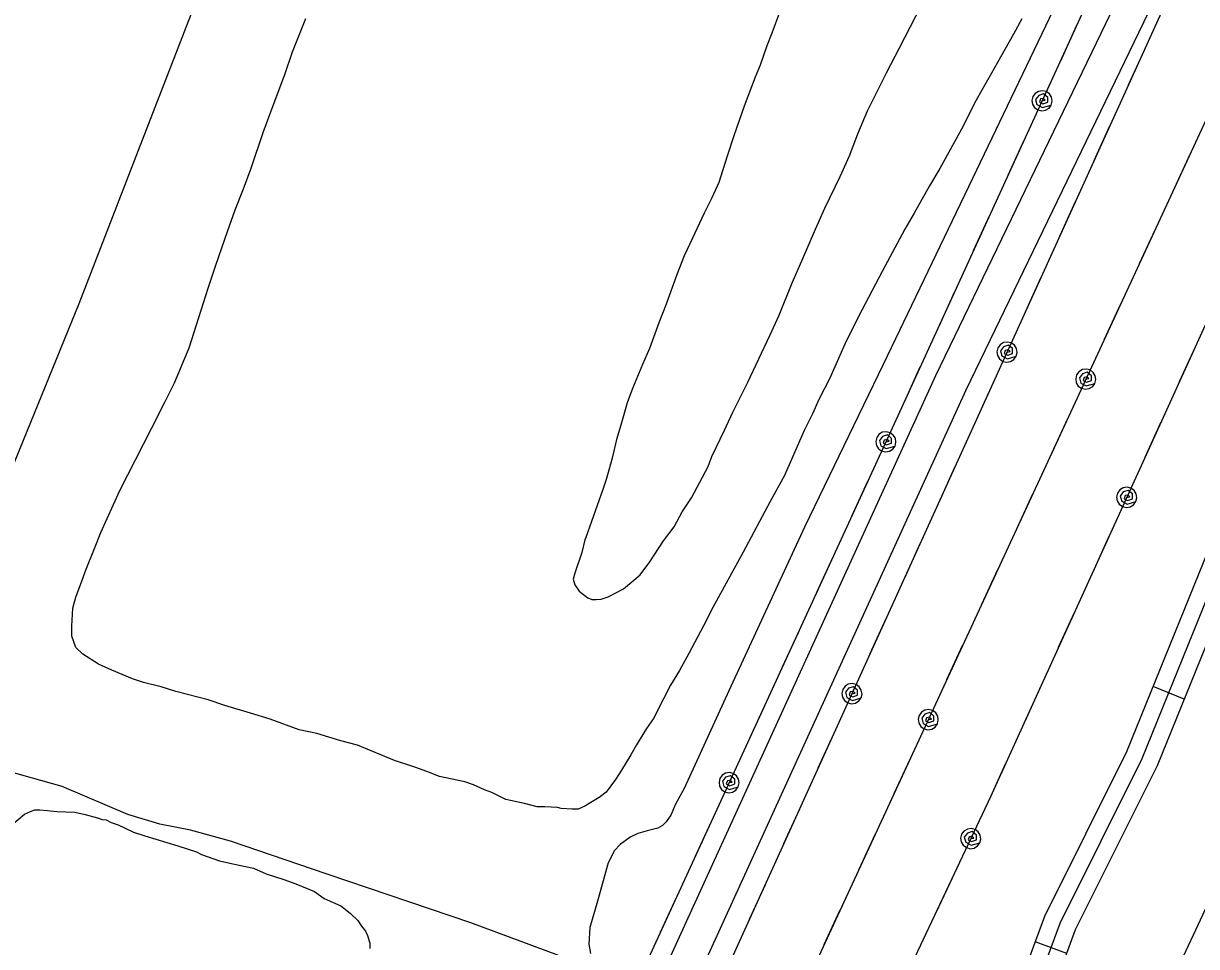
# Model space of a CAD drawing. Extents: x 3625074 to 3663148, y 511451 to 537151.
# Drawn here: x 3652036 to 3653081, y 519696 to 520518 of the extents above; entities that cross this region are included whole.
import ezdxf

# ---------------------------------------------------------------- set-up
doc = ezdxf.new("R2010")
doc.units = 0
for name, color, linetype in [('V-RAIL-TRAK', 7, 'Continuous'), ('V-ROAD-CNTR', 7, 'Continuous'), ('V-SITE-VEGE', 7, 'Continuous'), ('V-TOPO-SHOR', 7, 'Continuous'), ('V-UTIL-LINE', 7, 'Continuous')]:
    doc.layers.add(name, color=color, linetype=linetype)

msp = doc.modelspace()

# ---------------------------------------------------------------- linework, layer by layer
at = {"layer": 'V-RAIL-TRAK'}
msp.add_lwpolyline([(3652732.3, 518963.1), (3652791.5, 519088.7), (3652860.2, 519236.2), (3652931.3, 519389), (3653006.9, 519554.6), (3653078, 519706.6), (3653158, 519877.9), (3653243.2, 520062.2), (3653334.4, 520253.8), (3653417, 520430.8), (3653500.4, 520609.8), (3653578, 520774.3), (3653667.2, 520965), (3653721, 521081.3), (3653755.1, 521154.9), (3653815.9, 521285.9)], dxfattribs=at)
at = {"layer": 'V-ROAD-CNTR'}
for p, q in [((3653069.8, 519916.4), (3653042, 519927.7)), ((3652965.2, 519690.1), (3652937, 519700.5))]:
    msp.add_line(p, q, dxfattribs=at)
for points in [[(3653675.6, 521336.6), (3653663.2, 521281.1), (3653546.2, 521057.4), (3653438.7, 520830.2), (3653355, 520648.6), (3653273.3, 520439.4), (3653200.7, 520308.3), (3653139.6, 520170.9), (3653091.2, 520048.9), (3653018.4, 519869.6), (3652945.3, 519722.8), (3652898.8, 519596.9), (3652869.3, 519520.8), (3652796, 519388.4), (3652714.6, 519242.2), (3652615.3, 519050.7), (3652523.6, 518894), (3652434.9, 518728.2), (3652335, 518528.2), (3652236.9, 518309.1), (3652169.5, 518153.7), (3652039.7, 517812.8)], [(3653690.3, 521333.3), (3653677.4, 521275.9), (3653559.6, 521050.7), (3653452.3, 520823.9), (3653368.9, 520642.8), (3653286.9, 520433), (3653214.1, 520301.6), (3653153.4, 520165.1), (3653105.2, 520043.3), (3653032.1, 519863.4), (3652959.1, 519716.8), (3652912.8, 519591.5), (3652882.9, 519514.5), (3652809.1, 519381.1), (3652727.8, 519235.1), (3652628.4, 519043.5), (3652536.7, 518886.6), (3652448.2, 518721.4), (3652348.6, 518521.8), (3652250.7, 518303), (3652183.4, 518148.1), (3652053.7, 517807.5)], [(3653704.9, 521330), (3653691.6, 521270.7), (3653573.1, 521044), (3653465.9, 520817.5), (3653382.7, 520636.9), (3653300.5, 520426.7), (3653227.6, 520294.9), (3653167.3, 520159.3), (3653119.1, 520037.8), (3653045.8, 519857.2), (3652972.8, 519710.9), (3652926.9, 519586.2), (3652896.5, 519508.1), (3652822.2, 519373.8), (3652741, 519228), (3652641.5, 519036.3), (3652549.8, 518879.3), (3652461.6, 518714.5), (3652362.1, 518515.4), (3652264.4, 518297), (3652197.3, 518142.4), (3652067.8, 517802.2)], [(3651403.7, 517088.3), (3651444.3, 517175.7), (3651606.2, 517525.6), (3651780.4, 517893.3), (3652030.4, 518430.6), (3652252.9, 518904.8), (3652465, 519366), (3652614.1, 519691.3), (3652848.5, 520204.7), (3653109.5, 520745.2), (3653180.3, 520905.6), (3653198.7, 520958.5), (3653207, 521019.1)], [(3652641.4, 519678.8), (3652641.4, 519678.8), (3652875.7, 520191.9), (3653136.7, 520732.7), (3653208.3, 520894.6), (3653228.1, 520951.5), (3653237.7, 521022.4)]]:
    msp.add_lwpolyline(points, dxfattribs=at)
at = {"layer": 'V-SITE-VEGE'}
for points in [[(3652615.6, 520070), (3652622.9, 520083.1), (3652631.2, 520095.8), (3652645.9, 520123.6), (3652649.3, 520132.4), (3652660.6, 520155.8), (3652668, 520171.9), (3652681.2, 520198.8), (3652700.8, 520240.3), (3652709.1, 520258.3), (3652720.8, 520287.1), (3652729.2, 520306.6), (3652741.4, 520334.9), (3652749.7, 520353.5), (3652763.4, 520381.8), (3652771.8, 520400.3), (3652779.1, 520419.8), (3652787.9, 520440.3), (3652804.6, 520474), (3652816.3, 520496.4), (3652840.3, 520543.3)], [(3652709.4, 520527.8), (3652702.6, 520509.3), (3652698.2, 520498.1), (3652692.3, 520481), (3652687.9, 520470.2), (3652678.1, 520444.4), (3652668.8, 520418), (3652662.9, 520400), (3652655.5, 520376.5), (3652649.2, 520362.9), (3652642.3, 520349.2), (3652632, 520326.8), (3652624.7, 520311.1), (3652617.8, 520293.6), (3652608.5, 520268.2), (3652602.1, 520251.6), (3652593.8, 520228.7), (3652587.4, 520214.5), (3652578.6, 520193), (3652573.7, 520180.4), (3652568.3, 520160.3), (3652564.4, 520147.7), (3652560.5, 520131.1), (3652557.5, 520120.3), (3652555.1, 520112), (3652552.1, 520103.2), (3652537, 520060.3), (3652536, 520058.3), (3652533.5, 520047.1), (3652527.1, 520028.6), (3652525.7, 520023.2), (3652527.1, 520018.3), (3652531, 520012.5), (3652538.8, 520006.6), (3652542.3, 520005.1), (3652546.2, 520005.1), (3652550.6, 520005.6), (3652556.9, 520007.5), (3652570.6, 520014.8), (3652585.3, 520027), (3652594.1, 520038.7), (3652606.3, 520057.3), (3652615.6, 520070)], [(3652767.6, 520232.4), (3652754.4, 520202.1), (3652744.6, 520183.1), (3652738.7, 520170.4), (3652731.4, 520155.7), (3652721.1, 520131.8), (3652713.8, 520115.7), (3652701.1, 520092.3), (3652677.1, 520047.4), (3652650.2, 519998.1), (3652641.8, 519981.6), (3652628.6, 519957.2), (3652620.3, 519942), (3652612.5, 519928.9), (3652606.1, 519916.7), (3652597.3, 519899.1), (3652590.9, 519890.3), (3652582.1, 519875.7), (3652577.2, 519866.9), (3652568.9, 519853.2), (3652563.5, 519844.9), (3652555.2, 519833.7), (3652548.9, 519828.9), (3652540.1, 519823.5), (3652536.6, 519821.5), (3652530.3, 519818.6), (3652524.9, 519818.6), (3652515.2, 519819.1), (3652511.7, 519820.1), (3652500.5, 519820.6), (3652493.7, 519820.6), (3652482.5, 519823.6), (3652465.9, 519827), (3652460.5, 519829.9), (3652453.2, 519833.4), (3652446.8, 519835.8), (3652437.1, 519840.2), (3652429.3, 519842.7), (3652416.6, 519845.6), (3652406.8, 519847.6), (3652395.6, 519852), (3652384.8, 519855.9), (3652366.8, 519861.8), (3652333.6, 519875.5), (3652319, 519879.4), (3652297.5, 519885.8), (3652281.9, 519889.2), (3652256, 519898.6), (3652238.4, 519904), (3652215.5, 519910.8), (3652200.9, 519915.7), (3652182.3, 519920.6), (3652172.1, 519923.1), (3652158.9, 519927.5), (3652143.3, 519931.4), (3652133.5, 519934.4), (3652115, 519942.2), (3652103.2, 519947.6), (3652089.1, 519956.4), (3652082.8, 519962.3), (3652079.3, 519972.5), (3652079.4, 519981.3), (3652080.4, 519997.4), (3652082.8, 520007.2), (3652088.7, 520022.3), (3652092.1, 520032.1), (3652099.5, 520050.6), (3652105.3, 520064.8), (3652122, 520102.3), (3652150.4, 520157.5), (3652162.6, 520181.4), (3652170.9, 520198), (3652183.7, 520229.2), (3652190.5, 520249.7), (3652200.8, 520282.4), (3652207.7, 520302.9), (3652218, 520332.7), (3652224.8, 520352.2), (3652232.2, 520370.7), (3652239.1, 520389.3), (3652249.8, 520421), (3652257.7, 520442.5), (3652268.9, 520472.7), (3652275.8, 520492.7), (3652287.6, 520522.5)], [(3652925.2, 520522.2), (3652917.9, 520508.5), (3652906.1, 520488), (3652898.3, 520473.9), (3652891, 520461.2), (3652883.1, 520447), (3652872.9, 520426.5), (3652852.3, 520389), (3652843, 520373.4), (3652829.3, 520349), (3652821, 520334.8), (3652800.9, 520297.2), (3652779.9, 520257.2), (3652767.6, 520232.4)], [(3652025.9, 519804.6), (3652037.2, 519813.9), (3652042.5, 519816.3), (3652046.4, 519817.8), (3652050.8, 519817.8), (3652057.7, 519817.3), (3652066, 519816.3), (3652082.1, 519815.8), (3652091.3, 519813.8), (3652102.1, 519810.9), (3652106.5, 519809.4), (3652109.9, 519808.9), (3652114.3, 519806.5), (3652120.6, 519804.5), (3652134.3, 519798.1), (3652144.5, 519794.7), (3652173.8, 519785.9), (3652190.4, 519780.5), (3652194.8, 519778), (3652210.9, 519772.6), (3652222.6, 519769.7), (3652241.2, 519765.8), (3652252.4, 519760.9), (3652268, 519756), (3652278.8, 519752.1), (3652295.4, 519745.2), (3652304.1, 519738.8), (3652318.8, 519732.5), (3652322.7, 519729.5), (3652327.6, 519725.6), (3652333.9, 519719.3), (3652337.3, 519714.4), (3652340.7, 519710), (3652342.7, 519706.1), (3652344.6, 519699.2), (3652344.6, 519694.4)]]:
    msp.add_lwpolyline(points, dxfattribs=at)
at = {"layer": 'V-TOPO-SHOR'}
for points in [[(3652659.6, 521683.5), (3652603.2, 521570.3), (3652557.3, 521449.9), (3652498.2, 521315.1), (3652427.5, 521150.6), (3652369.9, 521000.8), (3652308, 520848.7), (3652252.4, 520689.3), (3652196.4, 520554.5), (3652142, 520414.2), (3652085.5, 520268.4), (3652015.8, 520097.2)], [(3652960, 520544.5), (3652881.2, 520380.1), (3652801.6, 520214.4), (3652731.6, 520069.7), (3652664.3, 519923.8), (3652624.6, 519837), (3652616.9, 519822.9), (3652612.7, 519813.2), (3652608.5, 519807.2), (3652605.4, 519803.9), (3652601, 519801.5), (3652591.5, 519799.3), (3652583.2, 519796.7), (3652576.5, 519793.4), (3652567.5, 519786.9), (3652562.4, 519781.6), (3652557, 519770.7), (3652547.3, 519736.7), (3652540.6, 519713.1), (3652539.7, 519698.3), (3652541.1, 519690)], [(3652543.7, 519679.5), (3652529, 519681.2), (3652512.2, 519688.4), (3652434.6, 519717.2), (3652306.8, 519760.5), (3652220.6, 519789.9), (3652184.9, 519799.9), (3652157.7, 519805), (3652129.3, 519813.6), (3652070.8, 519838.8), (3652025.4, 519851.4), (3651993.3, 519862.3), (3651975.6, 519869.9), (3651969.1, 519872.8)]]:
    msp.add_lwpolyline(points, dxfattribs=at)
at = {"layer": 'V-UTIL-LINE'}
for points in [[(3659771.1, 529450.8), (3657365.1, 528146.3), (3656699.1, 527790), (3656427.1, 527839), (3656327.5, 527630.3), (3656207.2, 527529.3), (3656013.8, 527060.1), (3655819.7, 526594.4), (3655623.7, 526137.8), (3655417.3, 525655), (3655218.7, 525191.1), (3655001.9, 524723.1), (3654787.3, 524262), (3654583.4, 523800.7), (3654361.6, 523341.6), (3654147.9, 522884.1), (3653919.5, 522383.1), (3653709.5, 521948.9), (3653498.5, 521494.6), (3653068.3, 520569.6), (3652663.4, 519678), (3651448.8, 517085.6)], [(3656277.2, 527897.8), (3656156.6, 527548.5), (3655755.9, 526641.3), (3655554.1, 526173.8), (3655354.7, 525697.2), (3654938.7, 524741.6), (3654301.9, 523369), (3653663.1, 522002.8), (3653424.5, 521499.8), (3652805, 520147.4), (3651873.3, 518122), (3651389.9, 517085)], [(3656593.7, 527803.8), (3655527.1, 525607.7), (3652897.2, 519829.4), (3651602.8, 517087.1)], [(3655691.9, 526101.8), (3655057, 524706.2), (3654410.7, 523315.7), (3653766.4, 521920.5), (3653279.9, 520844.6), (3652474, 519103.5), (3651527.9, 517086.4)], [(3652973.6, 520515.6), (3652959.5, 520484.6)], [(3653034, 520494), (3653019.9, 520463.1)], [(3652943.2, 520449.2), (3652946.1, 520449.7), (3652944.4, 520451.3), (3652941.7, 520450.8), (3652940.8, 520448), (3652943.8, 520446.4), (3652948.3, 520448), (3652948.3, 520452.2), (3652944.5, 520455.4), (3652940.2, 520454), (3652937.5, 520450.4), (3652938.7, 520445.8), (3652943.6, 520443.2), (3652951.4, 520445.4), (3652952.2, 520448.9), (3652951.7, 520452.3), (3652949.8, 520455.3), (3652947, 520457.4), (3652943.6, 520458.2), (3652940.1, 520457.6), (3652937.1, 520455.8), (3652935.1, 520452.9), (3652934.2, 520449.5), (3652934.8, 520446.1), (3652936.6, 520443.1), (3652939.5, 520441), (3652942.9, 520440.2), (3652946.4, 520440.8), (3652949.4, 520442.6), (3652951.4, 520445.4)], [(3653003.4, 520426.7), (3652989.3, 520395.7)], [(3652927, 520413.7), (3652912.8, 520382.8)], [(3653075, 520401.9), (3653060.7, 520371)], [(3652972.8, 520359.3), (3652958.7, 520328.3)], [(3652896.2, 520346.5), (3652882, 520315.5)], [(3653043.9, 520334.7), (3653029.6, 520303.9)], [(3652942.2, 520291.9), (3652928.1, 520261)], [(3652865.4, 520279.2), (3652851.2, 520248.3)], [(3653012.8, 520267.6), (3652998.5, 520236.7)], [(3652912, 520225.4), (3652914.8, 520226), (3652913.2, 520227.6), (3652910.5, 520227), (3652909.6, 520224.3), (3652912.6, 520222.7), (3652917, 520224.2), (3652917, 520228.5), (3652913.3, 520231.6), (3652908.9, 520230.2), (3652906.3, 520226.7), (3652907.5, 520222), (3652912.4, 520219.4), (3652920.2, 520221.7), (3652921, 520225.1), (3652920.4, 520228.6), (3652918.6, 520231.6), (3652915.7, 520233.6), (3652912.3, 520234.4), (3652908.9, 520233.9), (3652905.9, 520232), (3652903.8, 520229.2), (3652903, 520225.7), (3652903.6, 520222.3), (3652905.4, 520219.3), (3652908.3, 520217.2), (3652911.7, 520216.4), (3652915.2, 520217), (3652918.2, 520218.9), (3652920.2, 520221.7)], [(3653079.5, 520229.9), (3653065.4, 520198.9)], [(3652834.5, 520211.9), (3652820.4, 520181)], [(3652982.2, 520201.3), (3652985, 520201.8), (3652983.3, 520203.5), (3652980.7, 520202.9), (3652979.7, 520200.2), (3652982.7, 520198.6), (3652987.2, 520200.1), (3652987.2, 520204.4), (3652983.5, 520207.5), (3652979.1, 520206.1), (3652976.4, 520202.6), (3652977.6, 520197.9), (3652982.5, 520195.3), (3652990.3, 520197.5), (3652991.1, 520201), (3652990.6, 520204.4), (3652988.8, 520207.4), (3652985.9, 520209.5), (3652982.5, 520210.3), (3652979.1, 520209.8), (3652976.1, 520207.9), (3652974, 520205.1), (3652973.2, 520201.7), (3652973.7, 520198.2), (3652975.5, 520195.2), (3652978.4, 520193.2), (3652981.8, 520192.3), (3652985.3, 520192.9), (3652988.3, 520194.7), (3652990.3, 520197.5)], [(3652895.9, 520189.9), (3652881.8, 520159)], [(3652965.8, 520165.9), (3652951.5, 520135.1)], [(3653048.8, 520162.5), (3653034.8, 520131.6)], [(3652804.1, 520145.5), (3652807, 520146), (3652805.3, 520147.7), (3652802.6, 520147.1), (3652801.7, 520144.4), (3652804.7, 520142.8), (3652809.2, 520144.3), (3652809.2, 520148.6), (3652805.5, 520151.7), (3652801.1, 520150.3), (3652798.4, 520146.8), (3652799.6, 520142.1), (3652804.5, 520139.5), (3652812.3, 520141.8), (3652813.1, 520145.2), (3652812.6, 520148.7), (3652810.7, 520151.6), (3652807.9, 520153.7), (3652804.5, 520154.5), (3652801, 520154), (3652798, 520152.1), (3652796, 520149.3), (3652795.1, 520145.9), (3652795.7, 520142.4), (3652797.5, 520139.4), (3652800.4, 520137.4), (3652803.8, 520136.5), (3652807.3, 520137.1), (3652810.3, 520138.9), (3652812.3, 520141.8)], [(3652865.3, 520122.6), (3652851.2, 520091.6)], [(3652787.8, 520110.1), (3652773.6, 520079.2)], [(3652934.7, 520098.8), (3652920.4, 520067.9)], [(3653018.6, 520096.1), (3653021.4, 520096.6), (3653019.8, 520098.2), (3653017.1, 520097.7), (3653016.2, 520094.9), (3653019.2, 520093.3), (3653023.6, 520094.9), (3653023.6, 520099.1), (3653019.9, 520102.3), (3653015.5, 520100.9), (3653012.8, 520097.3), (3653014.1, 520092.6), (3653019, 520090.1), (3653026.8, 520092.4), (3653027.6, 520095.8), (3653027, 520099.2), (3653025.2, 520102.2), (3653022.3, 520104.3), (3653018.9, 520105.1), (3653015.5, 520104.5), (3653012.5, 520102.7), (3653010.4, 520099.8), (3653009.6, 520096.4), (3653010.2, 520092.9), (3653012, 520089.9), (3653014.9, 520087.9), (3653018.3, 520087.1), (3653021.8, 520087.7), (3653024.7, 520089.5), (3653026.8, 520092.4)], [(3653002.5, 520060.6), (3652988.4, 520029.6)], [(3652834.7, 520055.2), (3652820.6, 520024.2)], [(3652756.9, 520042.9), (3652742.7, 520012)], [(3652903.6, 520031.6), (3652889.3, 520000.8)], [(3652804.1, 519987.8), (3652790, 519956.8)], [(3652971.8, 519993.2), (3652957.7, 519962.3)], [(3652726, 519975.6), (3652711.8, 519944.8)], [(3652872.5, 519964.5), (3652858.2, 519933.6)], [(3652773.9, 519921.3), (3652776.7, 519921.8), (3652775.1, 519923.5), (3652772.4, 519922.9), (3652771.5, 519920.1), (3652774.5, 519918.6), (3652778.9, 519920.1), (3652778.9, 519924.4), (3652775.2, 519927.5), (3652770.8, 519926.1), (3652768.1, 519922.6), (3652769.4, 519917.9), (3652774.3, 519915.3), (3652782.1, 519917.6), (3652782.9, 519921), (3652782.3, 519924.5), (3652780.5, 519927.5), (3652777.6, 519929.5), (3652774.2, 519930.3), (3652770.7, 519929.8), (3652767.8, 519927.9), (3652765.7, 519925.1), (3652764.9, 519921.6), (3652765.5, 519918.2), (3652767.3, 519915.2), (3652770.2, 519913.1), (3652773.6, 519912.3), (3652777.1, 519912.9), (3652780.1, 519914.8), (3652782.1, 519917.6)], [(3652941.1, 519925.9), (3652927.1, 519894.9)], [(3652695.1, 519908.4), (3652680.9, 519877.5)], [(3652841.9, 519898.2), (3652844.7, 519898.7), (3652843, 519900.4), (3652840.4, 519899.8), (3652839.4, 519897.1), (3652842.4, 519895.5), (3652846.9, 519897), (3652846.9, 519901.3), (3652843.2, 519904.4), (3652838.8, 519903), (3652836.1, 519899.5), (3652837.3, 519894.8), (3652842.2, 519892.2), (3652850, 519894.4), (3652850.8, 519897.9), (3652850.3, 519901.3), (3652848.5, 519904.3), (3652845.6, 519906.4), (3652842.2, 519907.2), (3652838.7, 519906.7), (3652835.8, 519904.8), (3652833.7, 519902), (3652832.9, 519898.6), (3652833.4, 519895.1), (3652835.2, 519892.1), (3652838.1, 519890.1), (3652841.5, 519889.2), (3652845, 519889.8), (3652847.9, 519891.6), (3652850, 519894.4)], [(3652757.8, 519885.8), (3652743.7, 519854.9)], [(3652825.5, 519862.8), (3652811.2, 519832)], [(3652664.6, 519842.1), (3652667.4, 519842.6), (3652665.7, 519844.2), (3652663, 519843.7), (3652662.1, 519840.9), (3652665.1, 519839.4), (3652669.6, 519840.9), (3652669.6, 519845.1), (3652665.9, 519848.3), (3652661.5, 519846.9), (3652658.8, 519843.3), (3652660, 519838.7), (3652664.9, 519836.1), (3652672.7, 519838.3), (3652673.5, 519841.8), (3652673, 519845.2), (3652671.2, 519848.2), (3652668.3, 519850.3), (3652664.9, 519851.1), (3652661.4, 519850.5), (3652658.4, 519848.7), (3652656.4, 519845.9), (3652655.6, 519842.4), (3652656.1, 519839), (3652657.9, 519836), (3652660.8, 519833.9), (3652664.2, 519833.1), (3652667.7, 519833.7), (3652670.7, 519835.5), (3652672.7, 519838.3)], [(3652910.5, 519858.5), (3652897.2, 519829.4), (3652896.4, 519827.6)], [(3652727.2, 519818.4), (3652713.1, 519787.5)], [(3652648.3, 519806.7), (3652634, 519775.8)], [(3652879.7, 519792.3), (3652882.6, 519792.8), (3652880.9, 519794.5), (3652878.2, 519793.9), (3652877.3, 519791.2), (3652880.3, 519789.6), (3652884.7, 519791.1), (3652884.8, 519795.3), (3652881.1, 519798.5), (3652876.7, 519797.2), (3652874, 519793.6), (3652875.2, 519789), (3652880, 519786.3), (3652887.9, 519788.5), (3652888.7, 519791.9), (3652888.2, 519795.4), (3652886.4, 519798.4), (3652883.6, 519800.5), (3652880.2, 519801.3), (3652876.7, 519800.8), (3652873.7, 519799), (3652871.6, 519796.2), (3652870.7, 519792.8), (3652871.3, 519789.3), (3652873.1, 519786.3), (3652875.9, 519784.2), (3652879.3, 519783.3), (3652882.8, 519783.9), (3652885.8, 519785.7), (3652887.9, 519788.5)], [(3652794.4, 519795.7), (3652780.1, 519764.8)], [(3652863.1, 519757.1), (3652848.6, 519726.3)], [(3652696.6, 519751.1), (3652682.5, 519720.1)], [(3652617.3, 519739.4), (3652603.1, 519708.6)], [(3652763.3, 519728.5), (3652749, 519697.7)]]:
    msp.add_lwpolyline(points, dxfattribs=at)

doc.saveas('drawing.dxf')
